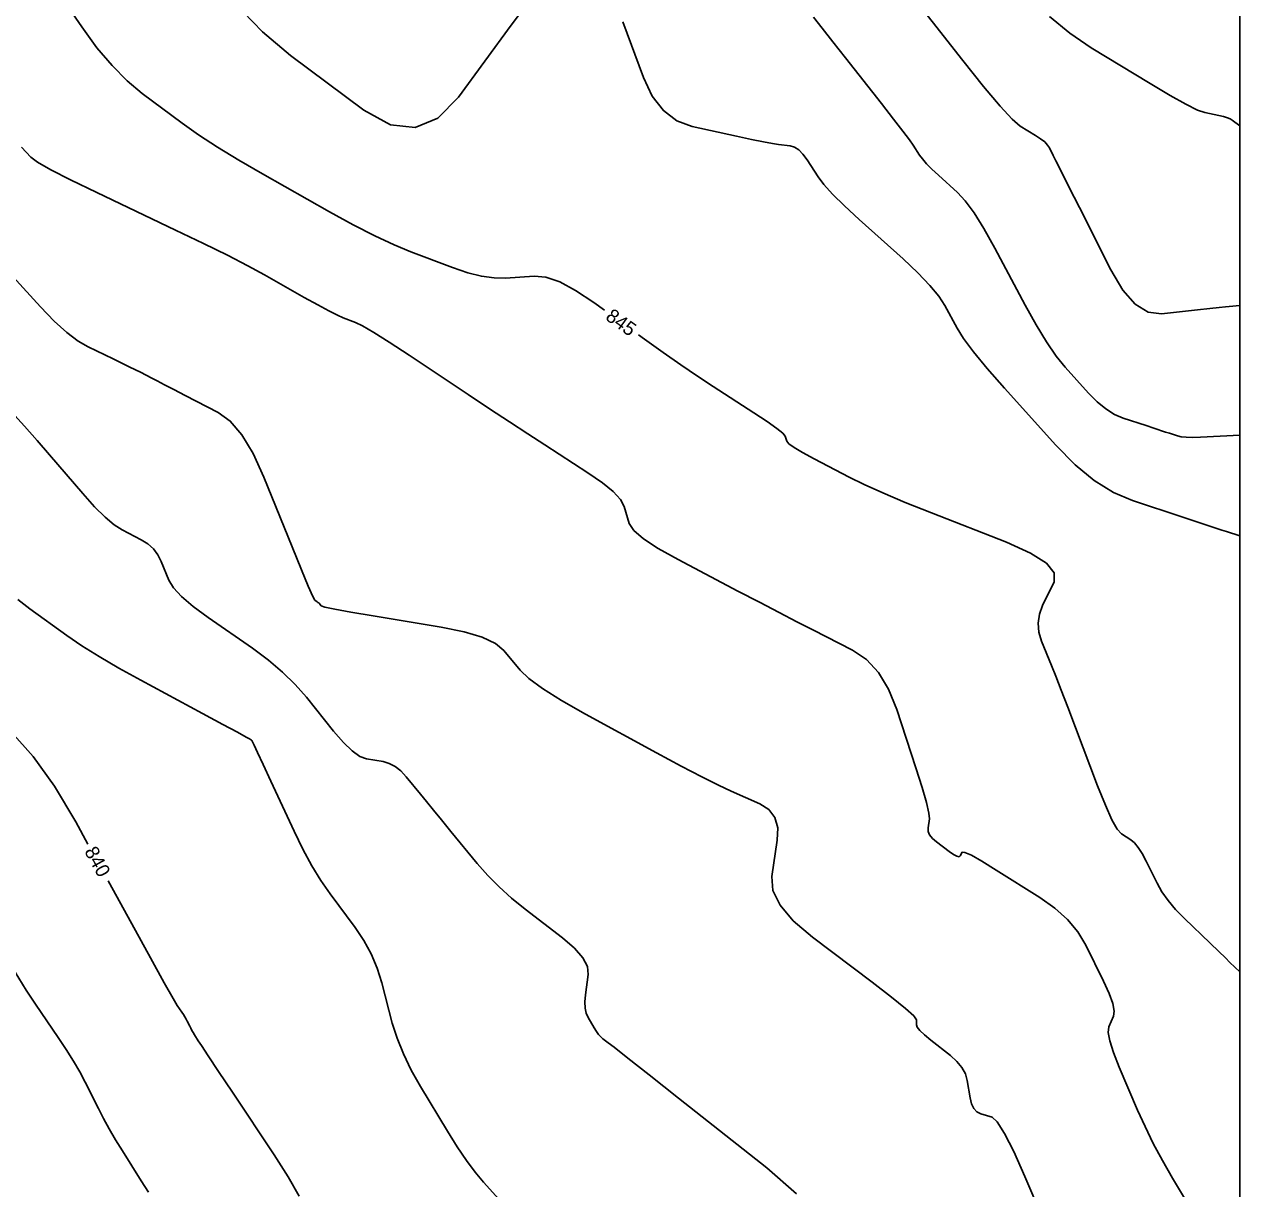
# Model space of a CAD drawing. Extents: x 2082232 to 2083549, y 592624 to 593832.
# Drawn here: x 2083488 to 2083549.1, y 593280 to 593338.5 of the extents above; entities that cross this region are included whole.
import ezdxf

# ---------------------------------------------------------------- set-up
doc = ezdxf.new("R2010")
doc.units = 0
for name, color, linetype in [('DT_X_Contour_Major', 7, 'Continuous'), ('DT_X_Contour_Minor', 7, 'Continuous'), ('DT_X_TIN_Hull', 7, 'Continuous')]:
    doc.layers.add(name, color=color, linetype=linetype)

msp = doc.modelspace()

# ---------------------------------------------------------------- linework, layer by layer
at = {"layer": 'DT_X_Contour_Major'}
for points in [[(2083488.896, 593341.297), (2083490.92, 593338.343), (2083491.678, 593337.304), (2083492.436, 593336.401), (2083493.192, 593335.634), (2083493.948, 593335.004), (2083495.962, 593333.506), (2083496.78, 593332.925), (2083497.725, 593332.307), (2083498.796, 593331.651), (2083499.993, 593330.958), (2083503.353, 593329.06), (2083504.554, 593328.4), (2083505.636, 593327.843), (2083506.6, 593327.391), (2083507.446, 593327.042), (2083509.542, 593326.251), (2083510.297, 593325.995), (2083510.99, 593325.823), (2083511.622, 593325.735), (2083512.192, 593325.729), (2083513.629, 593325.826), (2083514.221, 593325.77), (2083514.918, 593325.532), (2083515.72, 593325.111), (2083516.627, 593324.507), (2083517.174, 593324.11)], [(2083518.874, 593322.877), (2083519.185, 593322.651), (2083520.12, 593321.981), (2083521.006, 593321.362), (2083521.843, 593320.793), (2083522.631, 593320.275), (2083524.666, 593318.962), (2083525.338, 593318.519), (2083525.825, 593318.175), (2083526.13, 593317.93), (2083526.25, 593317.784), (2083526.327, 593317.527), (2083526.435, 593317.4), (2083526.699, 593317.21), (2083527.121, 593316.959), (2083527.7, 593316.645), (2083529.453, 593315.727), (2083530.205, 593315.356), (2083531.145, 593314.933), (2083532.274, 593314.458), (2083533.591, 593313.93), (2083537.356, 593312.454), (2083538.564, 593311.914), (2083539.366, 593311.402), (2083539.761, 593310.917), (2083539.749, 593310.461), (2083539.175, 593309.28), (2083539.01, 593308.835), (2083538.946, 593308.387), (2083538.982, 593307.935), (2083539.118, 593307.48), (2083539.616, 593306.263), (2083539.832, 593305.726), (2083540.105, 593305.028), (2083540.436, 593304.17), (2083540.825, 593303.151), (2083541.939, 593300.22), (2083542.327, 593299.244), (2083542.655, 593298.515), (2083542.923, 593298.032), (2083543.131, 593297.797), (2083543.606, 593297.497), (2083543.788, 593297.347), (2083543.977, 593297.119), (2083544.173, 593296.816), (2083544.376, 593296.435), (2083544.926, 593295.318), (2083545.167, 593294.894), (2083545.477, 593294.457), (2083545.856, 593294.009), (2083546.304, 593293.549), (2083547.59, 593292.306), (2083548.022, 593291.889), (2083548.353, 593291.569), (2083548.582, 593291.348), (2083549.073, 593290.874)], [(2083487.379, 593302.906), (2083488.474, 593301.691), (2083489.552, 593300.192), (2083490.614, 593298.409), (2083491.227, 593297.29)], [(2083492.236, 593295.448), (2083493.426, 593293.277), (2083494.359, 593291.577), (2083495.05, 593290.327), (2083495.499, 593289.528), (2083495.705, 593289.178), (2083495.934, 593288.846), (2083496.016, 593288.724), (2083496.088, 593288.609), (2083496.151, 593288.5), (2083496.205, 593288.398), (2083496.337, 593288.134), (2083496.389, 593288.034), (2083496.446, 593287.93), (2083496.509, 593287.822), (2083496.577, 593287.711), (2083496.765, 593287.409), (2083496.925, 593287.163), (2083497.264, 593286.649), (2083497.782, 593285.869), (2083498.479, 593284.821), (2083500.575, 593281.671), (2083501.283, 593280.565), (2083501.837, 593279.607)]]:
    msp.add_lwpolyline(points, dxfattribs=at)
at = {"layer": 'DT_X_Contour_Minor'}
for points in [[(2083532.09, 593340.594), (2083535.164, 593336.665), (2083536.208, 593335.354), (2083537.036, 593334.367), (2083537.649, 593333.705), (2083538.045, 593333.367), (2083538.812, 593332.899), (2083539.072, 593332.728), (2083539.278, 593332.566), (2083539.428, 593332.412), (2083539.523, 593332.268), (2083539.703, 593331.894), (2083539.836, 593331.625), (2083540.1, 593331.097), (2083540.494, 593330.311), (2083541.02, 593329.267), (2083542.595, 593326.137), (2083543.198, 593325.119), (2083543.823, 593324.413), (2083544.47, 593324.019), (2083545.14, 593323.936), (2083546.958, 593324.131), (2083547.568, 593324.196), (2083548.037, 593324.247), (2083548.363, 593324.282), (2083548.546, 593324.301), (2083549.073, 593324.358)], [(2083498.539, 593339.606), (2083499.998, 593338.094), (2083501.406, 593336.905), (2083505.09, 593334.163), (2083506.423, 593333.433), (2083507.658, 593333.298), (2083508.796, 593333.759), (2083509.835, 593334.815), (2083512.478, 593338.427), (2083513.369, 593339.614)], [(2083527.666, 593338.842), (2083528.107, 593338.279), (2083528.644, 593337.596), (2083529.275, 593336.792), (2083531.083, 593334.491), (2083531.691, 593333.713), (2083532.159, 593333.105), (2083532.487, 593332.667), (2083532.675, 593332.399), (2083532.988, 593331.911), (2083533.136, 593331.711), (2083533.344, 593331.475), (2083533.614, 593331.203), (2083533.944, 593330.895), (2083534.905, 593330.028), (2083535.292, 593329.61), (2083535.732, 593329.004), (2083536.225, 593328.211), (2083536.77, 593327.232), (2083538.295, 593324.371), (2083538.85, 593323.371), (2083539.372, 593322.518), (2083539.86, 593321.811), (2083540.314, 593321.251), (2083541.481, 593319.953), (2083541.918, 593319.509), (2083542.354, 593319.151), (2083542.787, 593318.88), (2083543.22, 593318.694), (2083544.371, 593318.314), (2083544.767, 593318.183), (2083545.352, 593317.99), (2083545.54, 593317.928), (2083545.948, 593317.794), (2083546.135, 593317.752), (2083546.389, 593317.729), (2083546.711, 593317.724), (2083547.1, 593317.738), (2083549.073, 593317.843)], [(2083539.528, 593338.865), (2083540.544, 593338.029), (2083541.621, 593337.3), (2083544.577, 593335.498), (2083545.579, 593334.9), (2083546.37, 593334.458), (2083546.95, 593334.171), (2083547.319, 593334.04), (2083548.019, 593333.898), (2083548.259, 593333.844), (2083548.453, 593333.787), (2083548.601, 593333.729), (2083548.703, 593333.669), (2083549.073, 593333.382)], [(2083518.093, 593338.603), (2083519.128, 593335.807), (2083519.572, 593334.867), (2083520.127, 593334.143), (2083520.795, 593333.636), (2083521.574, 593333.345), (2083523.8, 593332.859), (2083524.558, 593332.696), (2083525.162, 593332.572), (2083525.613, 593332.487), (2083525.909, 593332.441), (2083526.494, 593332.371), (2083526.712, 593332.307), (2083526.927, 593332.169), (2083527.139, 593331.957), (2083527.349, 593331.67), (2083527.903, 593330.807), (2083528.188, 593330.431), (2083528.627, 593329.95), (2083529.22, 593329.364), (2083529.967, 593328.673), (2083532.163, 593326.692), (2083532.913, 593325.988), (2083533.513, 593325.363), (2083533.965, 593324.817), (2083534.268, 593324.349), (2083534.877, 593323.205), (2083535.198, 593322.695), (2083535.703, 593322.024), (2083536.393, 593321.191), (2083537.267, 593320.197), (2083539.844, 593317.33), (2083540.809, 593316.35), (2083541.77, 593315.561), (2083542.728, 593314.961), (2083543.683, 593314.551), (2083546.224, 593313.713), (2083547.076, 593313.432), (2083547.724, 593313.218), (2083548.17, 593313.07), (2083548.413, 593312.99), (2083549.073, 593312.772)], [(2083487.895, 593332.311), (2083488.356, 593331.807), (2083488.694, 593331.554), (2083489.358, 593331.171), (2083490.351, 593330.66), (2083491.671, 593330.02), (2083495.629, 593328.14), (2083497.021, 593327.47), (2083498.229, 593326.871), (2083499.253, 593326.343), (2083500.092, 593325.885), (2083502.086, 593324.759), (2083502.77, 593324.379), (2083503.325, 593324.082), (2083503.751, 593323.868), (2083504.049, 593323.738), (2083504.671, 593323.503), (2083505.014, 593323.333), (2083505.577, 593323.001), (2083506.359, 593322.505), (2083507.36, 593321.847), (2083510.321, 593319.874), (2083511.395, 593319.161), (2083512.394, 593318.502), (2083513.319, 593317.896), (2083514.17, 593317.344), (2083516.34, 593315.944), (2083517.064, 593315.445), (2083517.608, 593314.997), (2083517.973, 593314.6), (2083518.159, 593314.255), (2083518.414, 593313.404), (2083518.638, 593313.051), (2083519.121, 593312.629), (2083519.863, 593312.14), (2083520.863, 593311.582), (2083523.873, 593310.005), (2083524.955, 593309.439), (2083525.941, 593308.926), (2083526.833, 593308.464), (2083527.629, 593308.055), (2083529.626, 593307.033), (2083530.326, 593306.559), (2083530.93, 593305.906), (2083531.437, 593305.072), (2083531.847, 593304.058), (2083532.813, 593301.115), (2083533.127, 593300.128), (2083533.344, 593299.373), (2083533.463, 593298.851), (2083533.486, 593298.562), (2083533.419, 593298.103), (2083533.426, 593297.929), (2083533.5, 593297.754), (2083533.64, 593297.576), (2083533.847, 593297.396), (2083534.485, 593296.914), (2083534.699, 593296.765), (2083534.863, 593296.678), (2083534.975, 593296.654), (2083535.037, 593296.692), (2083535.133, 593296.878), (2083535.267, 593296.875), (2083535.597, 593296.725), (2083536.123, 593296.429), (2083536.845, 593295.986), (2083539.032, 593294.609), (2083539.791, 593294.072), (2083540.43, 593293.494), (2083540.947, 593292.876), (2083541.343, 593292.216), (2083542.237, 593290.401), (2083542.52, 593289.78), (2083542.697, 593289.28), (2083542.769, 593288.899), (2083542.735, 593288.639), (2083542.505, 593288.104), (2083542.473, 593287.827), (2083542.549, 593287.397), (2083542.733, 593286.815), (2083543.025, 593286.08), (2083543.947, 593283.916), (2083544.317, 593283.095), (2083544.732, 593282.253), (2083545.194, 593281.391), (2083545.703, 593280.509), (2083547.121, 593278.129)], [(2083486.93, 593326.375), (2083488.848, 593324.283), (2083489.536, 593323.569), (2083490.163, 593322.994), (2083490.727, 593322.56), (2083491.23, 593322.266), (2083492.488, 593321.669), (2083492.927, 593321.458), (2083493.303, 593321.276), (2083493.615, 593321.122), (2083493.863, 593320.996), (2083494.439, 593320.696), (2083494.706, 593320.558), (2083495.073, 593320.368), (2083495.541, 593320.126), (2083496.11, 593319.833), (2083497.761, 593318.982), (2083498.369, 593318.539), (2083498.955, 593317.848), (2083499.519, 593316.909), (2083500.06, 593315.723), (2083501.475, 593312.227), (2083501.944, 593311.076), (2083502.292, 593310.246), (2083502.518, 593309.736), (2083502.622, 593309.546), (2083502.736, 593309.467), (2083502.777, 593309.436), (2083502.814, 593309.405), (2083502.847, 593309.374), (2083502.875, 593309.341), (2083502.945, 593309.253), (2083503.128, 593309.197), (2083503.624, 593309.097), (2083504.432, 593308.95), (2083505.553, 593308.759), (2083508.96, 593308.188), (2083510.115, 593307.954), (2083511.028, 593307.68), (2083511.696, 593307.367), (2083512.121, 593307.015), (2083512.93, 593306.022), (2083513.362, 593305.605), (2083514.053, 593305.099), (2083515.003, 593304.503), (2083516.211, 593303.819), (2083519.778, 593301.875), (2083521.015, 593301.207), (2083522.054, 593300.664), (2083522.892, 593300.243), (2083523.531, 593299.946), (2083524.97, 593299.318), (2083525.429, 593299.027), (2083525.729, 593298.624), (2083525.868, 593298.109), (2083525.848, 593297.482), (2083525.579, 593295.663), (2083525.631, 593294.96), (2083525.989, 593294.216), (2083526.651, 593293.432), (2083527.619, 593292.606), (2083530.608, 593290.351), (2083531.588, 593289.599), (2083532.287, 593289.034), (2083532.705, 593288.656), (2083532.842, 593288.466), (2083532.832, 593288.208), (2083532.875, 593288.087), (2083533.011, 593287.917), (2083533.239, 593287.7), (2083533.561, 593287.434), (2083534.541, 593286.66), (2083534.87, 593286.365), (2083535.12, 593286.06), (2083535.293, 593285.744), (2083535.387, 593285.418), (2083535.535, 593284.535), (2083535.61, 593284.237), (2083535.725, 593284.006), (2083535.878, 593283.84), (2083536.071, 593283.741), (2083536.638, 593283.566), (2083536.9, 593283.33), (2083537.261, 593282.754), (2083537.721, 593281.838), (2083538.28, 593280.582), (2083539.902, 593276.779)], [(2083487.386, 593319), (2083488.03, 593318.289), (2083488.668, 593317.57), (2083489.298, 593316.845), (2083490.968, 593314.901), (2083491.561, 593314.24), (2083492.087, 593313.715), (2083492.546, 593313.326), (2083492.939, 593313.073), (2083493.899, 593312.578), (2083494.231, 593312.372), (2083494.51, 593312.122), (2083494.735, 593311.83), (2083494.906, 593311.495), (2083495.291, 593310.546), (2083495.521, 593310.161), (2083495.926, 593309.721), (2083496.504, 593309.225), (2083497.255, 593308.673), (2083499.491, 593307.126), (2083500.288, 593306.537), (2083501.005, 593305.934), (2083501.641, 593305.314), (2083502.195, 593304.679), (2083503.566, 593302.963), (2083504.055, 593302.394), (2083504.494, 593301.972), (2083504.882, 593301.698), (2083505.22, 593301.572), (2083506.053, 593301.432), (2083506.36, 593301.345), (2083506.655, 593301.189), (2083506.94, 593300.965), (2083507.212, 593300.671), (2083507.925, 593299.796), (2083508.221, 593299.433), (2083508.574, 593299.001), (2083508.985, 593298.5), (2083509.453, 593297.93), (2083510.779, 593296.316), (2083511.302, 593295.719), (2083511.876, 593295.138), (2083512.502, 593294.572), (2083513.179, 593294.022), (2083515.053, 593292.576), (2083515.661, 593292.054), (2083516.081, 593291.573), (2083516.312, 593291.132), (2083516.354, 593290.733), (2083516.215, 593289.721), (2083516.183, 593289.364), (2083516.194, 593289.054), (2083516.247, 593288.79), (2083516.341, 593288.571), (2083516.65, 593288.051), (2083516.764, 593287.87), (2083516.874, 593287.72), (2083516.98, 593287.6), (2083517.082, 593287.51), (2083517.35, 593287.309), (2083517.647, 593287.079), (2083518.334, 593286.539), (2083519.412, 593285.69), (2083520.882, 593284.531), (2083525.323, 593281.028), (2083526.807, 593279.72)], [(2083487.707, 593309.577), (2083488.307, 593309.106), (2083490.168, 593307.771), (2083490.924, 593307.255), (2083491.795, 593306.708), (2083492.782, 593306.129), (2083493.884, 593305.519), (2083496.978, 593303.851), (2083497.996, 593303.302), (2083498.729, 593302.906), (2083499.177, 593302.664), (2083499.34, 593302.575), (2083499.395, 593302.542), (2083499.415, 593302.528), (2083499.434, 593302.51), (2083499.451, 593302.49), (2083499.466, 593302.467), (2083499.506, 593302.4), (2083499.573, 593302.26), (2083499.747, 593301.889), (2083500.027, 593301.289), (2083500.412, 593300.459), (2083501.581, 593297.938), (2083502.023, 593297.032), (2083502.473, 593296.204), (2083502.93, 593295.455), (2083503.395, 593294.783), (2083504.645, 593293.096), (2083505.08, 593292.448), (2083505.447, 593291.769), (2083505.748, 593291.059), (2083505.981, 593290.317), (2083506.513, 593288.299), (2083506.751, 593287.532), (2083507.066, 593286.744), (2083507.458, 593285.937), (2083507.927, 593285.109), (2083509.28, 593282.874), (2083509.774, 593282.085), (2083510.241, 593281.393), (2083510.681, 593280.799), (2083511.094, 593280.303), (2083512.161, 593279.109)], [(2083487.57, 593290.848), (2083488.114, 593289.955), (2083488.583, 593289.24), (2083489.731, 593287.571), (2083490.138, 593286.962), (2083490.5, 593286.385), (2083490.817, 593285.84), (2083491.087, 593285.327), (2083491.749, 593284.004), (2083492.01, 593283.499), (2083492.298, 593282.976), (2083492.612, 593282.435), (2083492.954, 593281.877), (2083493.899, 593280.365), (2083494.259, 593279.795)]]:
    msp.add_lwpolyline(points, dxfattribs=at)
at = {"layer": 'DT_X_TIN_Hull'}
msp.add_lwpolyline([(2083549.073, 593278.157), (2083549.073, 593287.484), (2083549.073, 593288.076), (2083549.073, 593290.516), (2083549.073, 593297.814), (2083549.073, 593300.783), (2083549.073, 593301.029), (2083549.073, 593302.891), (2083549.073, 593310.694), (2083549.073, 593311.473), (2083549.073, 593314.039), (2083549.073, 593321.925), (2083549.073, 593326.18), (2083549.073, 593329.025), (2083549.073, 593331.519), (2083549.073, 593332.234), (2083549.073, 593334.286), (2083549.073, 593347.615)], dxfattribs=at)

# ---------------------------------------------------------------- texts
at = {"layer": 'DT_X_Contour_Major'}
for s, rotation, p in [('845', 324.05616, (2083517.172, 593323.679)), ('840', 298.71055, (2083491.026, 593296.928))]:
    msp.add_text(s, height=0.7, rotation=rotation, dxfattribs=at).set_placement(p)

doc.saveas('drawing.dxf')
